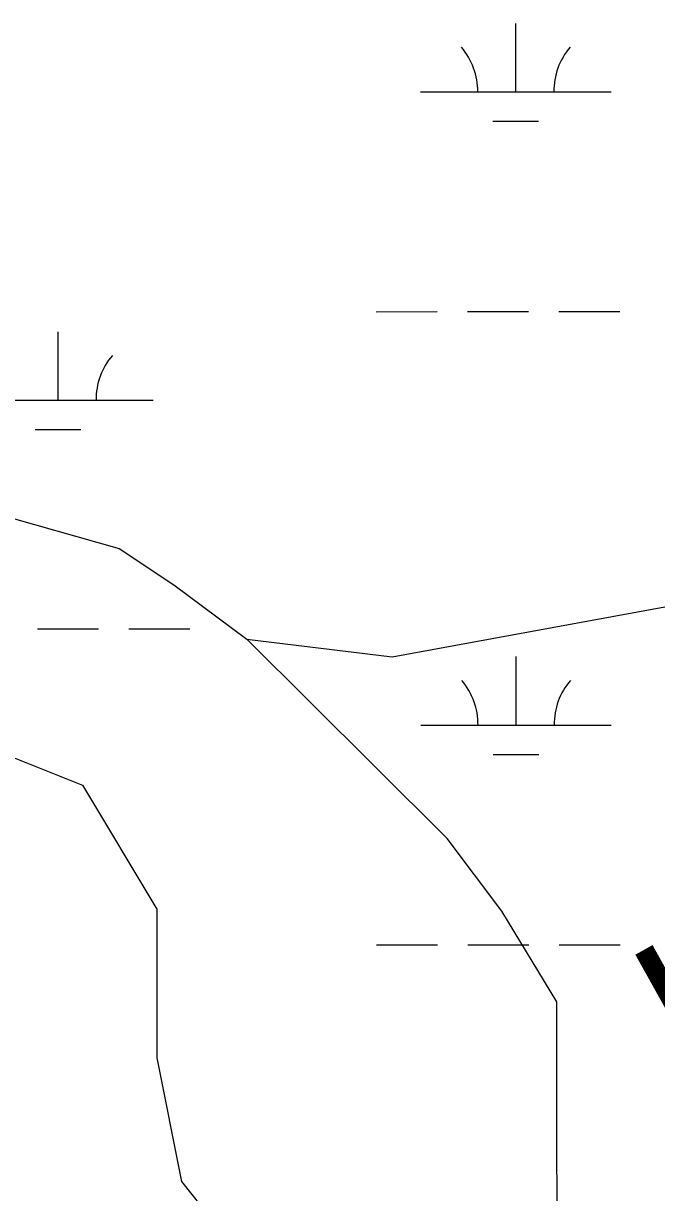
# Model space of a CAD drawing. Extents: x 3279314 to 3317160, y 734079 to 759431.
# Drawn here: x 3310517 to 3310850, y 749078 to 749692 of the extents above; entities that cross this region are included whole.
import ezdxf

# ---------------------------------------------------------------- set-up
doc = ezdxf.new("R2010")
doc.units = 0
for name, color, linetype in [('V-RIVR-RANG-IDEN', 7, 'Continuous'), ('V-TOPO-SHOR', 7, 'Continuous'), ('V-WETL-SWMP', 7, 'Continuous')]:
    doc.layers.add(name, color=color, linetype=linetype)

msp = doc.modelspace()

# ---------------------------------------------------------------- linework, layer by layer
at = {"layer": 'V-TOPO-SHOR'}
for points in [[(3310376.21, 749632.81), (3310424.15, 749549.37), (3310433.79, 749511.2), (3310462.55, 749463.53), (3310500.81, 749434.98), (3310567.69, 749416.04), (3310596.38, 749397.01), (3310634.64, 749368.45), (3310711.05, 749359.08), (3310921.02, 749397.77), (3311102.44, 749398.2), (3311369.86, 749370.18), (3311589.47, 749370.7), (3311789.93, 749390.27), (3311942.71, 749390.63), (3312095.5, 749381.44), (3312248.27, 749381.8), (3312381.95, 749382.11), (3312458.34, 749382.29), (3312534.65, 749411.12), (3312591.94, 749411.25), (3312630.09, 749430.44), (3312630.05, 749449.54), (3312639.53, 749478.2)], [(3311282.86, 748280.07), (3311200.35, 748367.21), (3311200.15, 748453.14), (3311190.35, 748558.15), (3311094.66, 748643.86), (3311027.62, 748729.64), (3310998.76, 748825.05), (3310912.69, 748882.14), (3310883.93, 748929.82), (3310826.5, 748986.97), (3310797.7, 749053.74), (3310797.54, 749120.58), (3310797.41, 749177.87), (3310768.65, 749225.54), (3310739.92, 749263.67), (3310701.64, 749301.77), (3310634.64, 749368.45)]]:
    msp.add_lwpolyline(points, dxfattribs=at)
at = {"layer": 'V-WETL-SWMP'}
for p, q in [((3310775.92, 749655.97), (3310775.9, 749691.97)), ((3310725.92, 749655.95), (3310825.92, 749656)), ((3310763.92, 749640.54), (3310787.92, 749640.55)), ((3310702.57, 749540.5), (3310734.57, 749540.52)), ((3310750.57, 749540.53), (3310782.57, 749540.54)), ((3310798.57, 749540.55), (3310830.57, 749540.57)), ((3310535.53, 749493.99), (3310535.51, 749529.99)), ((3310485.53, 749493.96), (3310585.53, 749494.01)), ((3310523.53, 749478.55), (3310547.53, 749478.56)), ((3310524.74, 749373.91), (3310556.74, 749373.93)), ((3310572.74, 749373.94), (3310604.74, 749373.95)), ((3310776.09, 749323.3), (3310776.07, 749359.3)), ((3310726.09, 749323.27), (3310826.09, 749323.32)), ((3310483.25, 749317.81), (3310548.31, 749291.77)), ((3310483.25, 749317.81), (3310548.31, 749291.77)), ((3310764.09, 749307.86), (3310788.09, 749307.87)), ((3310548.31, 749291.77), (3310587.34, 749226.67)), ((3310548.31, 749291.77), (3310587.34, 749226.67)), ((3310587.34, 749226.67), (3310587.34, 749148.55)), ((3310587.34, 749226.67), (3310587.34, 749148.55)), ((3310702.74, 749207.83), (3310734.74, 749207.85)), ((3310750.74, 749207.85), (3310782.74, 749207.87)), ((3310798.74, 749207.88), (3310830.74, 749207.89)), ((3310587.34, 749148.55), (3310600.35, 749083.45)), ((3310587.34, 749148.55), (3310600.35, 749083.45)), ((3310600.35, 749083.45), (3310652.4, 749018.35)), ((3310600.35, 749083.45), (3310652.4, 749018.35))]:
    msp.add_line(p, q, dxfattribs=at)
for centre, start, end in [((3310720.67, 749656.42), 359.25735, 40.801), ((3310831.16, 749656.48), 139.25734, 180.801), ((3310590.77, 749494.49), 139.25734, 180.801), ((3310720.84, 749323.74), 359.25735, 40.801), ((3310831.33, 749323.8), 139.25734, 180.801)]:
    msp.add_arc(centre, 35.25, start, end, dxfattribs=at)

# ---------------------------------------------------------------- texts
at = {"layer": 'V-RIVR-RANG-IDEN'}
msp.add_text('U-030', height=83, rotation=29.10275, dxfattribs=at).set_placement((3310871.59, 749126))

doc.saveas('drawing.dxf')
